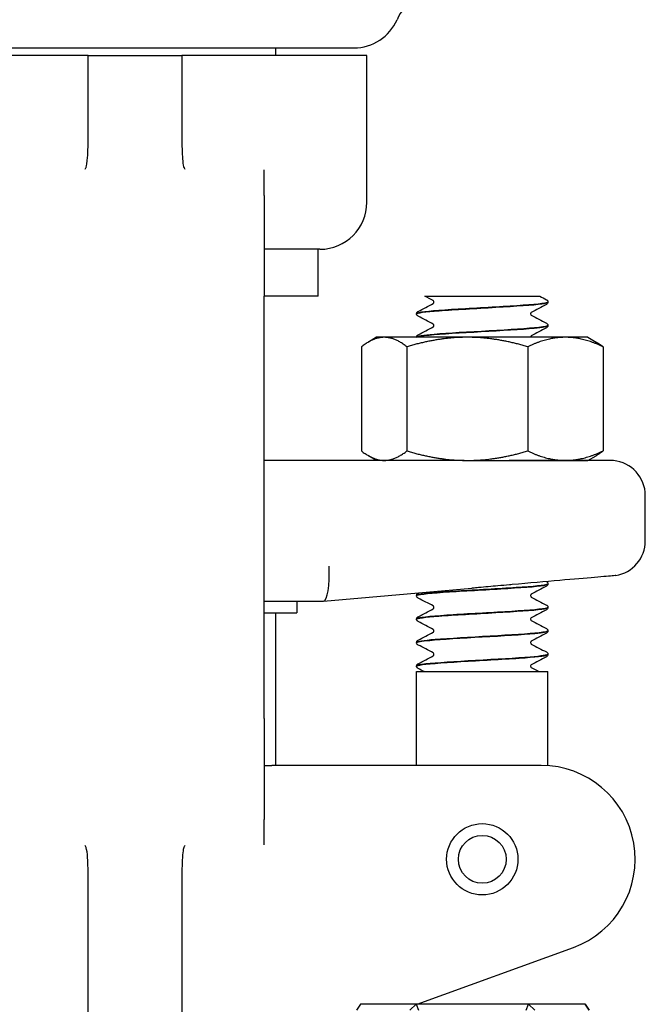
# Model space of a CAD drawing. Header units: inches. Extents: x 24 to 1128, y -94 to 748.
# Tile 385 of 546: x 709.29 to 710.95, y 261.05 to 263.67. Entities that reach past the tile are written whole.
import ezdxf

# ---------------------------------------------------------------- set-up
doc = ezdxf.new("R2010")
doc.units = ezdxf.units.IN
doc.header["$LTSCALE"] = 32
doc.header["$MEASUREMENT"] = 0
doc.layers.add('Visible (ANSI)', color=7, linetype='Continuous', lineweight=30)

msp = doc.modelspace()

# ---------------------------------------------------------------- linework, layer by layer
at = {"layer": 'Visible (ANSI)'}
for p, q in [((709.01201, 263.59937), (710.1787, 263.59937)), ((709.97033, 263.57937), (709.97033, 263.59937)), ((709.46418, 263.57937), (708.97783, 263.57937)), ((709.47033, 263.57937), (709.46418, 263.57937)), ((709.47033, 263.44542), (709.47033, 263.57937)), ((709.47033, 263.57937), (709.72033, 263.57937)), ((709.72648, 263.57937), (709.72033, 263.57937)), ((709.72033, 263.57937), (709.72033, 263.44542)), ((710.21283, 263.57937), (709.72648, 263.57937)), ((710.21283, 263.18787), (710.21283, 263.57937)), ((709.47033, 263.35293), (709.47033, 263.44542)), ((709.72033, 263.44542), (709.72033, 263.35293)), ((709.93908, 263.20647), (709.93908, 263.27455)), ((709.93908, 263.20647), (709.93908, 262.93787)), ((710.08783, 263.06287), (709.93908, 263.06287)), ((710.08283, 262.93787), (710.08283, 263.06287)), ((709.93908, 261.81287), (709.93908, 262.93787)), ((710.08283, 262.93787), (709.93908, 262.93787)), ((710.36722, 262.93787), (710.45479, 262.93787)), ((710.45479, 262.93787), (710.52068, 262.93787)), ((710.52068, 262.93787), (710.58649, 262.93787)), ((710.58649, 262.93787), (710.67333, 262.93787)), ((710.69533, 262.9219), (710.69533, 262.92252)), ((710.34533, 262.89062), (710.34533, 262.89124)), ((710.69533, 262.85933), (710.69533, 262.85995)), ((710.23883, 262.82837), (710.21701, 262.81578)), ((710.25908, 262.82837), (710.23883, 262.82837)), ((710.4805, 262.82837), (710.25908, 262.82837)), ((710.34533, 262.82837), (710.34533, 262.82867)), ((710.74175, 262.82837), (710.4805, 262.82837)), ((710.80183, 262.82837), (710.74175, 262.82837)), ((710.80183, 262.82837), (710.82365, 262.81578)), ((710.19855, 262.80323), (710.19855, 262.52552)), ((710.31961, 262.80323), (710.31961, 262.52552)), ((710.64139, 262.80323), (710.64139, 262.52552)), ((710.84211, 262.80323), (710.84211, 262.52552)), ((710.23883, 262.50037), (710.21701, 262.51297)), ((710.80183, 262.50037), (710.82365, 262.51297)), ((710.47247, 262.50037), (709.93908, 262.50037)), ((710.47247, 262.50037), (710.4805, 262.50037)), ((710.4805, 262.50037), (710.74175, 262.50037)), ((710.86942, 262.49998), (710.59232, 262.49998)), ((710.74175, 262.50037), (710.80183, 262.50037)), ((710.95458, 262.28628), (710.95458, 262.40662)), ((710.69533, 262.17115), (710.69533, 262.17177)), ((710.0975, 262.12539), (710.49292, 262.15998)), ((709.93908, 262.12537), (710.09732, 262.12537)), ((710.02658, 262.12537), (710.02658, 262.09412)), ((710.0975, 262.12539), (710.09732, 262.12537)), ((710.34533, 262.13987), (710.34533, 262.14049)), ((709.93908, 262.09412), (710.02658, 262.09412)), ((709.97033, 261.68787), (709.97033, 262.09412)), ((710.69533, 262.10858), (710.69533, 262.1092)), ((710.34533, 262.0773), (710.34533, 262.07792)), ((710.69533, 262.04602), (710.69533, 262.04664)), ((710.34533, 262.01474), (710.34533, 262.01536)), ((710.69533, 261.98346), (710.69533, 261.98408)), ((710.34533, 261.95218), (710.34533, 261.9528)), ((710.34533, 261.93787), (710.69533, 261.93787)), ((710.34533, 261.68787), (710.34533, 261.93787)), ((710.69533, 261.68724), (710.69533, 261.93787)), ((709.93908, 261.81287), (709.93908, 261.54428)), ((709.93908, 261.68787), (709.95942, 261.68787)), ((710.14424, 261.68787), (709.95942, 261.68787)), ((710.67751, 261.68787), (710.14424, 261.68787)), ((709.93908, 261.47619), (709.93908, 261.54428)), ((709.47033, 261.30533), (709.47033, 261.39782)), ((709.72033, 261.39782), (709.72033, 261.30533)), ((709.47033, 260.87811), (709.47033, 261.30533)), ((709.72033, 261.30533), (709.72033, 260.87811)), ((710.34725, 261.05162), (710.76301, 261.20295)), ((710.19583, 261.05162), (710.18553, 261.036)), ((710.34426, 261.05162), (710.19583, 261.05162)), ((710.32741, 261.036), (710.34426, 261.05162)), ((710.34426, 261.05162), (710.35078, 261.036)), ((710.64375, 261.05162), (710.34426, 261.05162)), ((710.63707, 261.036), (710.64375, 261.05162)), ((710.64375, 261.05162), (710.66058, 261.036)), ((710.79483, 261.05162), (710.64375, 261.05162)), ((710.80499, 261.036), (710.79483, 261.05162)), ((710.79483, 261.05162), (710.80512, 261.036))]:
    msp.add_line(p, q, dxfattribs=at)
for radius in [0.095, 0.06375]:
    msp.add_circle((710.52033, 261.43787), radius, dxfattribs=at)
for centre, radius, start, end in [((710.40783, 263.62437), 0.125, 90, 156.42182), ((710.1787, 263.72437), 0.125, 270, 336.42182), ((710.08783, 263.18787), 0.125, 270, 0), ((710.86083, 262.40662), 0.09375, 0, 84.74141), ((710.86083, 262.28628), 0.09375, 279.08773, 0), ((710.67751, 261.43787), 0.25, 290, 90)]:
    msp.add_arc(centre, radius, start, end, dxfattribs=at)
msp.add_ellipse((710.09323, 262.21912), major_axis=(0.00409, -0.09375), ratio=0.2058405, start_param=0.0089869, end_param=1.5618094, dxfattribs=at)
for points, knots in [([(709.46453, 263.27989), (709.46476, 263.28034), (709.46495, 263.28079), (709.46668, 263.28522), (709.46809, 263.2935), (709.46997, 263.32061), (709.47033, 263.33596), (709.47033, 263.35293)], [0.01028684, 0.01028684, 0.01028684, 0.01028684, 0.01590204, 0.01590204, 0.08584187, 0.08584187, 0.15193376, 0.15193376, 0.15193376, 0.15193376]), ([(709.72033, 263.35293), (709.72033, 263.34212), (709.72049, 263.33194), (709.72116, 263.31341), (709.72166, 263.30506), (709.72336, 263.28905), (709.72452, 263.28353), (709.72589, 263.28037), (709.726, 263.28014), (709.72613, 263.27989)], [0, 0, 0, 0, 0.09469213, 0.09469213, 0.18700728, 0.18700728, 0.29404594, 0.29404594, 0.30156032, 0.30156032, 0.30156032, 0.30156032]), ([(709.46252, 263.27624), (709.46254, 263.27628), (709.46257, 263.27633), (709.46326, 263.27752), (709.4639, 263.27869), (709.46453, 263.27989)], [-0.566346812, -0.566346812, -0.566346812, -0.566346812, -0.565454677, -0.565454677, -0.542430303, -0.542430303, -0.542430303, -0.542430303]), ([(709.72613, 263.27989), (709.72675, 263.27869), (709.7274, 263.27752), (709.72809, 263.27633), (709.72812, 263.27628), (709.72814, 263.27624)], [-0.020804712, -0.020804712, -0.020804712, -0.020804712, 0, 0, 0.000806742, 0.000806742, 0.000806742, 0.000806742]), ([(710.69506, 262.92254), (710.69519, 262.92148), (710.69241, 262.92042), (710.68656, 262.91935), (710.66962, 262.91627), (710.62735, 262.91318), (710.57593, 262.9101), (710.52452, 262.90701), (710.46519, 262.90393), (710.42064, 262.90084), (710.37609, 262.89776), (710.34736, 262.89467), (710.34544, 262.89159), (710.34537, 262.89147), (710.34533, 262.89135), (710.34534, 262.89124)], [1.5680873, 1.5680873, 1.5680873, 1.5680873, 1.888606, 1.888606, 1.888606, 2.8182842, 2.8182842, 2.8182842, 3.7476993, 3.7476993, 3.7476993, 4.6768539, 4.6768539, 4.6768539, 4.712389, 4.712389, 4.712389, 4.712389]), ([(710.34535, 262.89059), (710.34539, 262.89344), (710.36781, 262.89629), (710.40565, 262.89914), (710.44625, 262.9022), (710.50366, 262.90526), (710.55626, 262.90831), (710.60927, 262.9114), (710.65616, 262.91448), (710.67901, 262.91756), (710.68972, 262.91901), (710.69503, 262.92045), (710.69501, 262.9219)], [-10.9982833, -10.9982833, -10.9982833, -10.9982833, -10.1393382, -10.1393382, -10.1393382, -9.2180099, -9.2180099, -9.2180099, -8.289328, -8.289328, -8.289328, -7.8539816, -7.8539816, -7.8539816, -7.8539816]), ([(710.39166, 262.92221), (710.39166, 262.92341), (710.39116, 262.92453), (710.39037, 262.92561), (710.39008, 262.92582), (710.38988, 262.92598), (710.38984, 262.92599), (710.38984, 262.92599)], [0, 0, 0, 0, 0.02017106, 0.02017106, 0.036592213, 0.036592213, 0.045399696, 0.045399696, 0.045399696, 0.045399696]), ([(710.38987, 262.91843), (710.38993, 262.91847), (710.3901, 262.91858), (710.39061, 262.91912), (710.39092, 262.9195), (710.39146, 262.92064), (710.39166, 262.92142), (710.39166, 262.92221)], [0.008751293, 0.008751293, 0.008751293, 0.008751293, 0.024017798, 0.024017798, 0.03673453, 0.03673453, 0.049915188, 0.049915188, 0.049915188, 0.049915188]), ([(710.69112, 262.92855), (710.69183, 262.92818), (710.6926, 262.92772), (710.69384, 262.92644), (710.69428, 262.92587), (710.69501, 262.92442), (710.69528, 262.9235), (710.69533, 262.92254)], [0, 0, 0, 0, 0.024898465, 0.024898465, 0.037820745, 0.037820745, 0.051208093, 0.051208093, 0.051208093, 0.051208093]), ([(710.69533, 262.92187), (710.69527, 262.92059), (710.69479, 262.91939), (710.69369, 262.91773), (710.69309, 262.91719), (710.69205, 262.91639), (710.69158, 262.9161), (710.69112, 262.91586)], [0, 0, 0, 0, 0.017960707, 0.017960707, 0.035135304, 0.035135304, 0.051182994, 0.051182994, 0.051182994, 0.051182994]), ([(710.34533, 262.89126), (710.34539, 262.89254), (710.34587, 262.89374), (710.34697, 262.8954), (710.34756, 262.89594), (710.3486, 262.89675), (710.34908, 262.89703), (710.34954, 262.89727)], [0, 0, 0, 0, 0.017960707, 0.017960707, 0.035135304, 0.035135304, 0.051182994, 0.051182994, 0.051182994, 0.051182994]), ([(710.34954, 262.88458), (710.34882, 262.88496), (710.34806, 262.88541), (710.34682, 262.8867), (710.34638, 262.88726), (710.34565, 262.88872), (710.34537, 262.88964), (710.34533, 262.89059)], [0, 0, 0, 0, 0.024898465, 0.024898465, 0.037820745, 0.037820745, 0.051208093, 0.051208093, 0.051208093, 0.051208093]), ([(710.65079, 262.8947), (710.65073, 262.89466), (710.65055, 262.89455), (710.65004, 262.89401), (710.64973, 262.89363), (710.6492, 262.89249), (710.64899, 262.89171), (710.64899, 262.89093)], [0.008751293, 0.008751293, 0.008751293, 0.008751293, 0.024017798, 0.024017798, 0.03673453, 0.03673453, 0.049915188, 0.049915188, 0.049915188, 0.049915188]), ([(710.64899, 262.89093), (710.64899, 262.88972), (710.6495, 262.8886), (710.65029, 262.88752), (710.65057, 262.88731), (710.65078, 262.88716), (710.65081, 262.88714), (710.65081, 262.88714)], [0, 0, 0, 0, 0.02017106, 0.02017106, 0.036592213, 0.036592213, 0.045399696, 0.045399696, 0.045399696, 0.045399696]), ([(710.69501, 262.85998), (710.69502, 262.85819), (710.6868, 262.8564), (710.6707, 262.85461), (710.64302, 262.85153), (710.59266, 262.84845), (710.53884, 262.84537), (710.48503, 262.84229), (710.42903, 262.83921), (710.39218, 262.83613), (710.36242, 262.83365), (710.34572, 262.83116), (710.34545, 262.82867)], [7.8512726, 7.8512726, 7.8512726, 7.8512726, 8.3909221, 8.3909221, 8.3909221, 9.318815, 9.318815, 9.318815, 10.2464637, 10.2464637, 10.2464637, 10.9955743, 10.9955743, 10.9955743, 10.9955743]), ([(710.3457, 262.82837), (710.34697, 262.83036), (710.35837, 262.83234), (710.37888, 262.83432), (710.41068, 262.83739), (710.46362, 262.84047), (710.51761, 262.84354), (710.57151, 262.84661), (710.62518, 262.84967), (710.65833, 262.85274), (710.68209, 262.85494), (710.6949, 262.85714), (710.69512, 262.85933)], [-17.2464099, -17.2464099, -17.2464099, -17.2464099, -16.649142, -16.649142, -16.649142, -15.7234774, -15.7234774, -15.7234774, -14.7994931, -14.7994931, -14.7994931, -14.1371669, -14.1371669, -14.1371669, -14.1371669]), ([(710.39166, 262.85964), (710.39166, 262.86085), (710.39116, 262.86197), (710.39037, 262.86305), (710.39008, 262.86326), (710.38988, 262.86341), (710.38984, 262.86343), (710.38984, 262.86343)], [0, 0, 0, 0, 0.02017106, 0.02017106, 0.036592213, 0.036592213, 0.045399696, 0.045399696, 0.045399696, 0.045399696]), ([(710.38987, 262.85587), (710.38993, 262.85591), (710.3901, 262.85602), (710.39061, 262.85656), (710.39092, 262.85694), (710.39146, 262.85808), (710.39166, 262.85886), (710.39166, 262.85964)], [0.008751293, 0.008751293, 0.008751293, 0.008751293, 0.024017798, 0.024017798, 0.03673453, 0.03673453, 0.049915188, 0.049915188, 0.049915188, 0.049915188]), ([(710.69112, 262.86599), (710.69183, 262.86561), (710.6926, 262.86516), (710.69384, 262.86387), (710.69428, 262.86331), (710.69501, 262.86185), (710.69528, 262.86093), (710.69533, 262.85998)], [0, 0, 0, 0, 0.024898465, 0.024898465, 0.037820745, 0.037820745, 0.051208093, 0.051208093, 0.051208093, 0.051208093]), ([(710.69533, 262.85931), (710.69527, 262.85803), (710.69479, 262.85683), (710.69369, 262.85517), (710.69309, 262.85463), (710.69205, 262.85382), (710.69158, 262.85354), (710.69112, 262.8533)], [0, 0, 0, 0, 0.017960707, 0.017960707, 0.035135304, 0.035135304, 0.051182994, 0.051182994, 0.051182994, 0.051182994]), ([(710.34533, 262.8287), (710.34539, 262.82998), (710.34587, 262.83118), (710.34697, 262.83284), (710.34756, 262.83338), (710.3486, 262.83418), (710.34908, 262.83447), (710.34954, 262.83471)], [0, 0, 0, 0, 0.017960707, 0.017960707, 0.035135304, 0.035135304, 0.051182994, 0.051182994, 0.051182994, 0.051182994]), ([(710.65079, 262.83214), (710.65073, 262.8321), (710.65055, 262.83199), (710.65004, 262.83145), (710.64973, 262.83107), (710.6492, 262.82993), (710.649, 262.82916), (710.64899, 262.82837)], [0.008751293, 0.008751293, 0.008751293, 0.008751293, 0.024017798, 0.024017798, 0.03673453, 0.03673453, 0.04985052, 0.04985052, 0.04985052, 0.04985052]), ([(710.47247, 262.50037), (710.47279, 262.50037), (710.47311, 262.50037), (710.51324, 262.50037), (710.55294, 262.49998), (710.59232, 262.49998)], [-0.00244603, -0.00244603, -0.00244603, -0.00244603, 0, 0, 0.30409051, 0.30409051, 0.30409051, 0.30409051]), ([(710.3454, 262.13984), (710.34534, 262.14025), (710.34574, 262.14066), (710.3466, 262.14107), (710.3531, 262.14414), (710.38592, 262.14721), (710.4326, 262.15028), (710.47928, 262.15335), (710.53873, 262.15642), (710.58842, 262.15948), (710.6381, 262.16255), (710.67686, 262.16562), (710.69003, 262.16869), (710.69355, 262.16951), (710.69521, 262.17033), (710.69513, 262.17115)], [-86.396507, -86.396507, -86.396507, -86.396507, -86.2730121, -86.2730121, -86.2730121, -85.3480879, -85.3480879, -85.3480879, -84.4233738, -84.4233738, -84.4233738, -83.4988671, -83.4988671, -83.4988671, -83.2522053, -83.2522053, -83.2522053, -83.2522053]), ([(710.69528, 262.17179), (710.69532, 262.17144), (710.69504, 262.17109), (710.6944, 262.17074), (710.68885, 262.16766), (710.65671, 262.16458), (710.61026, 262.1615), (710.56385, 262.15842), (710.50426, 262.15535), (710.45418, 262.15227), (710.40415, 262.14919), (710.36479, 262.14612), (710.35107, 262.14304), (710.34726, 262.14219), (710.34545, 262.14134), (710.34554, 262.14049)], [76.966311, 76.966311, 76.966311, 76.966311, 77.0718173, 77.0718173, 77.0718173, 78.0001054, 78.0001054, 78.0001054, 78.927415, 78.927415, 78.927415, 79.8537889, 79.8537889, 79.8537889, 80.1106127, 80.1106127, 80.1106127, 80.1106127]), ([(710.87564, 262.19371), (710.87564, 262.19371), (710.87358, 262.19353), (710.86105, 262.19244), (710.84411, 262.19096), (710.79512, 262.18668), (710.76353, 262.18393), (710.68853, 262.17737), (710.64552, 262.17361), (710.60015, 262.16964)], [1.2086674, 1.2086674, 1.2086674, 1.2086674, 1.3758839, 1.3758839, 1.7193458, 1.7193458, 2.0628667, 2.0628667, 2.4173808, 2.4173808, 2.4173808, 2.4173808]), ([(710.69533, 262.17112), (710.69527, 262.16984), (710.69479, 262.16864), (710.69369, 262.16698), (710.69309, 262.16644), (710.69205, 262.16564), (710.69158, 262.16535), (710.69112, 262.16511)], [0, 0, 0, 0, 0.017960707, 0.017960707, 0.035135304, 0.035135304, 0.051182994, 0.051182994, 0.051182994, 0.051182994]), ([(710.69144, 262.17763), (710.69206, 262.17728), (710.69272, 262.17685), (710.69384, 262.17569), (710.69428, 262.17512), (710.69501, 262.17367), (710.69528, 262.17275), (710.69533, 262.17179)], [0.003701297, 0.003701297, 0.003701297, 0.003701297, 0.024898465, 0.024898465, 0.037820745, 0.037820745, 0.051208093, 0.051208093, 0.051208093, 0.051208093]), ([(710.34533, 262.14051), (710.34539, 262.14179), (710.34587, 262.14299), (710.34697, 262.14465), (710.34756, 262.14519), (710.3486, 262.146), (710.34908, 262.14628), (710.34954, 262.14652)], [0, 0, 0, 0, 0.017960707, 0.017960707, 0.035135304, 0.035135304, 0.051182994, 0.051182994, 0.051182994, 0.051182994]), ([(710.60015, 262.16964), (710.59776, 262.16943), (710.59537, 262.16922), (710.58268, 262.1681), (710.57237, 262.16717), (710.5449, 262.16468), (710.52773, 262.1631), (710.50527, 262.16108), (710.50004, 262.16061), (710.49418, 262.16009), (710.49355, 262.16004), (710.49292, 262.15998)], [0.05166308, 0.05166308, 0.05166308, 0.05166308, 0.07036558, 0.07036558, 0.15060424, 0.15060424, 0.28322209, 0.28322209, 0.32342002, 0.32342002, 0.3282584, 0.3282584, 0.3282584, 0.3282584]), ([(710.65079, 262.14395), (710.65073, 262.14391), (710.65055, 262.1438), (710.65004, 262.14326), (710.64973, 262.14288), (710.6492, 262.14174), (710.64899, 262.14096), (710.64899, 262.14018)], [0.008751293, 0.008751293, 0.008751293, 0.008751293, 0.024017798, 0.024017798, 0.03673453, 0.03673453, 0.049915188, 0.049915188, 0.049915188, 0.049915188]), ([(710.34954, 262.13383), (710.34882, 262.13421), (710.34806, 262.13466), (710.34682, 262.13595), (710.34638, 262.13651), (710.34565, 262.13797), (710.34537, 262.13889), (710.34533, 262.13984)], [0, 0, 0, 0, 0.024898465, 0.024898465, 0.037820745, 0.037820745, 0.051208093, 0.051208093, 0.051208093, 0.051208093]), ([(710.64899, 262.14018), (710.64899, 262.13897), (710.6495, 262.13785), (710.65029, 262.13677), (710.65057, 262.13656), (710.65078, 262.13641), (710.65081, 262.13639), (710.65081, 262.13639)], [0, 0, 0, 0, 0.02017106, 0.02017106, 0.036592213, 0.036592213, 0.045399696, 0.045399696, 0.045399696, 0.045399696]), ([(710.69508, 262.10923), (710.69521, 262.10823), (710.69276, 262.10723), (710.68759, 262.10623), (710.67176, 262.10317), (710.63086, 262.10011), (710.58032, 262.09705), (710.52982, 262.09399), (710.47085, 262.09093), (710.42564, 262.08787), (710.37945, 262.08475), (710.34878, 262.08162), (710.34562, 262.0785), (710.34543, 262.07831), (710.34534, 262.07811), (710.34535, 262.07792)], [83.2494963, 83.2494963, 83.2494963, 83.2494963, 83.5507651, 83.5507651, 83.5507651, 84.4730857, 84.4730857, 84.4730857, 85.3947182, 85.3947182, 85.3947182, 86.3362347, 86.3362347, 86.3362347, 86.393798, 86.393798, 86.393798, 86.393798]), ([(710.34536, 262.07728), (710.34541, 262.08011), (710.36745, 262.08294), (710.40481, 262.08576), (710.4454, 262.08884), (710.50311, 262.09191), (710.55601, 262.09499), (710.60889, 262.09806), (710.65572, 262.10113), (710.6787, 262.10421), (710.68961, 262.10567), (710.69502, 262.10713), (710.695, 262.10858)], [-92.6796923, -92.6796923, -92.6796923, -92.6796923, -91.8271132, -91.8271132, -91.8271132, -90.9008742, -90.9008742, -90.9008742, -89.9748609, -89.9748609, -89.9748609, -89.5353906, -89.5353906, -89.5353906, -89.5353906]), ([(710.39166, 262.10889), (710.39166, 262.1101), (710.39116, 262.11122), (710.39037, 262.1123), (710.39008, 262.11251), (710.38988, 262.11266), (710.38984, 262.11268), (710.38984, 262.11268)], [0, 0, 0, 0, 0.02017106, 0.02017106, 0.036592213, 0.036592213, 0.045399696, 0.045399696, 0.045399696, 0.045399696]), ([(710.38987, 262.10512), (710.38993, 262.10516), (710.3901, 262.10527), (710.39061, 262.10581), (710.39092, 262.10619), (710.39146, 262.10733), (710.39166, 262.10811), (710.39166, 262.10889)], [0.008751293, 0.008751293, 0.008751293, 0.008751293, 0.024017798, 0.024017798, 0.03673453, 0.03673453, 0.049915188, 0.049915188, 0.049915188, 0.049915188]), ([(710.69112, 262.11524), (710.69183, 262.11486), (710.6926, 262.11441), (710.69384, 262.11312), (710.69428, 262.11256), (710.69501, 262.1111), (710.69528, 262.11018), (710.69533, 262.10923)], [0, 0, 0, 0, 0.024898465, 0.024898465, 0.037820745, 0.037820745, 0.051208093, 0.051208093, 0.051208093, 0.051208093]), ([(710.69533, 262.10856), (710.69527, 262.10728), (710.69479, 262.10608), (710.69369, 262.10442), (710.69309, 262.10388), (710.69205, 262.10307), (710.69158, 262.10279), (710.69112, 262.10255)], [0, 0, 0, 0, 0.017960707, 0.017960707, 0.035135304, 0.035135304, 0.051182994, 0.051182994, 0.051182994, 0.051182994]), ([(710.34533, 262.07795), (710.34539, 262.07923), (710.34587, 262.08043), (710.34697, 262.08209), (710.34756, 262.08263), (710.3486, 262.08343), (710.34908, 262.08372), (710.34954, 262.08396)], [0, 0, 0, 0, 0.017960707, 0.017960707, 0.035135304, 0.035135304, 0.051182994, 0.051182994, 0.051182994, 0.051182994]), ([(710.34954, 262.07127), (710.34882, 262.07164), (710.34806, 262.0721), (710.34682, 262.07338), (710.34638, 262.07395), (710.34565, 262.0754), (710.34537, 262.07632), (710.34533, 262.07728)], [0, 0, 0, 0, 0.024898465, 0.024898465, 0.037820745, 0.037820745, 0.051208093, 0.051208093, 0.051208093, 0.051208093]), ([(710.65079, 262.08139), (710.65073, 262.08135), (710.65055, 262.08124), (710.65004, 262.0807), (710.64973, 262.08032), (710.6492, 262.07918), (710.64899, 262.0784), (710.64899, 262.07761)], [0.008751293, 0.008751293, 0.008751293, 0.008751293, 0.024017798, 0.024017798, 0.03673453, 0.03673453, 0.049915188, 0.049915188, 0.049915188, 0.049915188]), ([(710.64899, 262.07761), (710.64899, 262.07641), (710.6495, 262.07529), (710.65029, 262.07421), (710.65057, 262.07399), (710.65078, 262.07384), (710.65081, 262.07383), (710.65081, 262.07383)], [0, 0, 0, 0, 0.02017106, 0.02017106, 0.036592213, 0.036592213, 0.045399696, 0.045399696, 0.045399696, 0.045399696]), ([(710.69501, 262.04667), (710.69502, 262.04492), (710.68723, 262.04317), (710.67187, 262.04143), (710.64487, 262.03836), (710.59512, 262.03528), (710.54152, 262.03221), (710.48802, 262.02914), (710.43193, 262.02608), (710.39448, 262.02301), (710.36334, 262.02046), (710.34568, 262.01791), (710.34543, 262.01536)], [89.5326816, 89.5326816, 89.5326816, 89.5326816, 90.0591077, 90.0591077, 90.0591077, 90.9847722, 90.9847722, 90.9847722, 91.9087566, 91.9087566, 91.9087566, 92.6769833, 92.6769833, 92.6769833, 92.6769833]), ([(710.34557, 262.01471), (710.34567, 262.01686), (710.35768, 262.019), (710.38026, 262.02114), (710.41271, 262.02422), (710.46619, 262.0273), (710.52032, 262.03038), (710.57443, 262.03346), (710.6279, 262.03654), (710.66036, 262.03962), (710.68286, 262.04175), (710.69489, 262.04389), (710.69509, 262.04602)], [-98.9628776, -98.9628776, -98.9628776, -98.9628776, -98.3173276, -98.3173276, -98.3173276, -97.3894346, -97.3894346, -97.3894346, -96.461786, -96.461786, -96.461786, -95.8185759, -95.8185759, -95.8185759, -95.8185759]), ([(710.39166, 262.04633), (710.39166, 262.04754), (710.39116, 262.04866), (710.39037, 262.04974), (710.39008, 262.04995), (710.38988, 262.0501), (710.38984, 262.05012), (710.38984, 262.05012)], [0, 0, 0, 0, 0.02017106, 0.02017106, 0.036592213, 0.036592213, 0.045399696, 0.045399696, 0.045399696, 0.045399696]), ([(710.38987, 262.04256), (710.38993, 262.04259), (710.3901, 262.04271), (710.39061, 262.04324), (710.39092, 262.04363), (710.39146, 262.04476), (710.39166, 262.04554), (710.39166, 262.04633)], [0.008751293, 0.008751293, 0.008751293, 0.008751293, 0.024017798, 0.024017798, 0.03673453, 0.03673453, 0.049915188, 0.049915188, 0.049915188, 0.049915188]), ([(710.69112, 262.05268), (710.69183, 262.0523), (710.6926, 262.05185), (710.69384, 262.05056), (710.69428, 262.05), (710.69501, 262.04854), (710.69528, 262.04762), (710.69533, 262.04667)], [0, 0, 0, 0, 0.024898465, 0.024898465, 0.037820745, 0.037820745, 0.051208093, 0.051208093, 0.051208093, 0.051208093]), ([(710.69533, 262.04599), (710.69527, 262.04472), (710.69479, 262.04352), (710.69369, 262.04186), (710.69309, 262.04131), (710.69205, 262.04051), (710.69158, 262.04023), (710.69112, 262.03999)], [0, 0, 0, 0, 0.017960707, 0.017960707, 0.035135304, 0.035135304, 0.051182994, 0.051182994, 0.051182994, 0.051182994]), ([(710.34533, 262.01539), (710.34539, 262.01666), (710.34587, 262.01786), (710.34697, 262.01952), (710.34756, 262.02007), (710.3486, 262.02087), (710.34908, 262.02115), (710.34954, 262.02139)], [0, 0, 0, 0, 0.017960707, 0.017960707, 0.035135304, 0.035135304, 0.051182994, 0.051182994, 0.051182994, 0.051182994]), ([(710.34954, 262.00871), (710.34882, 262.00908), (710.34806, 262.00953), (710.34682, 262.01082), (710.34638, 262.01138), (710.34565, 262.01284), (710.34537, 262.01376), (710.34533, 262.01471)], [0, 0, 0, 0, 0.024898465, 0.024898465, 0.037820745, 0.037820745, 0.051208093, 0.051208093, 0.051208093, 0.051208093]), ([(710.65079, 262.01882), (710.65073, 262.01879), (710.65055, 262.01867), (710.65004, 262.01814), (710.64973, 262.01775), (710.6492, 262.01662), (710.64899, 262.01584), (710.64899, 262.01505)], [0.008751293, 0.008751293, 0.008751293, 0.008751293, 0.024017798, 0.024017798, 0.03673453, 0.03673453, 0.049915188, 0.049915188, 0.049915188, 0.049915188]), ([(710.64899, 262.01505), (710.64899, 262.01384), (710.6495, 262.01272), (710.65029, 262.01165), (710.65057, 262.01143), (710.65078, 262.01128), (710.65081, 262.01126), (710.65081, 262.01126)], [0, 0, 0, 0, 0.02017106, 0.02017106, 0.036592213, 0.036592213, 0.045399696, 0.045399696, 0.045399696, 0.045399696]), ([(710.39166, 261.98377), (710.39166, 261.98498), (710.39116, 261.9861), (710.39037, 261.98717), (710.39008, 261.98739), (710.38988, 261.98754), (710.38984, 261.98756), (710.38984, 261.98756)], [0, 0, 0, 0, 0.02017106, 0.02017106, 0.036592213, 0.036592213, 0.045399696, 0.045399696, 0.045399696, 0.045399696]), ([(710.69112, 261.99011), (710.69183, 261.98974), (710.6926, 261.98929), (710.69384, 261.988), (710.69428, 261.98744), (710.69501, 261.98598), (710.69528, 261.98506), (710.69533, 261.98411)], [0, 0, 0, 0, 0.024898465, 0.024898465, 0.037820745, 0.037820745, 0.051208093, 0.051208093, 0.051208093, 0.051208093]), ([(710.34566, 261.95215), (710.34556, 261.95357), (710.35058, 261.95498), (710.3608, 261.9564), (710.3831, 261.95948), (710.42963, 261.96257), (710.48258, 261.96565), (710.53552, 261.96874), (710.59362, 261.97182), (710.63467, 261.97491), (710.67259, 261.97776), (710.69512, 261.98061), (710.6953, 261.98346)], [-105.2460629, -105.2460629, -105.2460629, -105.2460629, -104.8196437, -104.8196437, -104.8196437, -103.8899654, -103.8899654, -103.8899654, -102.9605503, -102.9605503, -102.9605503, -102.1017612, -102.1017612, -102.1017612, -102.1017612]), ([(710.69521, 261.98411), (710.69507, 261.98161), (710.67829, 261.97911), (710.64833, 261.97661), (710.61169, 261.97355), (710.55618, 261.97049), (710.50271, 261.96743), (710.44881, 261.96435), (710.39825, 261.96127), (710.37034, 261.95819), (710.35408, 261.95639), (710.34572, 261.95459), (710.34563, 261.9528)], [95.8158669, 95.8158669, 95.8158669, 95.8158669, 96.5689115, 96.5689115, 96.5689115, 97.4902398, 97.4902398, 97.4902398, 98.4189217, 98.4189217, 98.4189217, 98.9601686, 98.9601686, 98.9601686, 98.9601686]), ([(710.38987, 261.98), (710.38993, 261.98003), (710.3901, 261.98015), (710.39061, 261.98068), (710.39092, 261.98106), (710.39146, 261.9822), (710.39166, 261.98298), (710.39166, 261.98377)], [0.008751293, 0.008751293, 0.008751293, 0.008751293, 0.024017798, 0.024017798, 0.03673453, 0.03673453, 0.049915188, 0.049915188, 0.049915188, 0.049915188]), ([(710.69533, 261.98343), (710.69527, 261.98216), (710.69479, 261.98096), (710.69369, 261.9793), (710.69309, 261.97875), (710.69205, 261.97795), (710.69158, 261.97767), (710.69112, 261.97743)], [0, 0, 0, 0, 0.017960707, 0.017960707, 0.035135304, 0.035135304, 0.051182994, 0.051182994, 0.051182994, 0.051182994]), ([(710.34533, 261.95283), (710.34539, 261.9541), (710.34587, 261.9553), (710.34697, 261.95696), (710.34756, 261.95751), (710.3486, 261.95831), (710.34908, 261.95859), (710.34954, 261.95883)], [0, 0, 0, 0, 0.017960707, 0.017960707, 0.035135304, 0.035135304, 0.051182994, 0.051182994, 0.051182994, 0.051182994]), ([(710.34954, 261.94614), (710.34882, 261.94652), (710.34806, 261.94697), (710.34682, 261.94826), (710.34638, 261.94882), (710.34565, 261.95028), (710.34537, 261.9512), (710.34533, 261.95215)], [0, 0, 0, 0, 0.024898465, 0.024898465, 0.037820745, 0.037820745, 0.051208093, 0.051208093, 0.051208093, 0.051208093]), ([(710.65079, 261.95626), (710.65073, 261.95623), (710.65055, 261.95611), (710.65004, 261.95558), (710.64973, 261.95519), (710.6492, 261.95405), (710.64899, 261.95328), (710.64899, 261.95249)], [0.008751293, 0.008751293, 0.008751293, 0.008751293, 0.024017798, 0.024017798, 0.03673453, 0.03673453, 0.049915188, 0.049915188, 0.049915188, 0.049915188]), ([(710.64899, 261.95249), (710.64899, 261.95128), (710.6495, 261.95016), (710.65029, 261.94908), (710.65057, 261.94887), (710.65078, 261.94872), (710.65081, 261.9487), (710.65081, 261.9487)], [0, 0, 0, 0, 0.02017106, 0.02017106, 0.036592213, 0.036592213, 0.045399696, 0.045399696, 0.045399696, 0.045399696]), ([(709.46453, 261.47086), (709.4639, 261.47205), (709.46326, 261.47323), (709.46257, 261.47442), (709.46254, 261.47447), (709.46252, 261.47451)], [-0.020840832, -0.020840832, -0.020840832, -0.020840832, 0, 0, 0.000807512, 0.000807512, 0.000807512, 0.000807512]), ([(709.47033, 261.39782), (709.47033, 261.41386), (709.47, 261.42846), (709.46832, 261.45507), (709.46701, 261.46365), (709.46522, 261.4693), (709.46488, 261.47017), (709.46453, 261.47086)], [0, 0, 0, 0, 0.14044728, 0.14044728, 0.29472543, 0.29472543, 0.32889511, 0.32889511, 0.32889511, 0.32889511]), ([(709.72613, 261.47086), (709.72587, 261.47035), (709.72566, 261.46984), (709.72344, 261.46399), (709.72162, 261.45113), (709.72047, 261.41802), (709.72033, 261.40821), (709.72033, 261.39782)], [0.01027275, 0.01027275, 0.01027275, 0.01027275, 0.01655356, 0.01655356, 0.11390533, 0.11390533, 0.15067112, 0.15067112, 0.15067112, 0.15067112]), ([(709.72814, 261.47451), (709.72812, 261.47447), (709.72809, 261.47442), (709.7274, 261.47323), (709.72675, 261.47206), (709.72613, 261.47086)], [-0.369912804, -0.369912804, -0.369912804, -0.369912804, -0.369497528, -0.369497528, -0.358790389, -0.358790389, -0.358790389, -0.358790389])]:
    msp.add_open_spline(points, degree=3, knots=knots, dxfattribs=at)
for points in [[(710.38985, 262.92599), (710.38231, 262.92996), (710.37477, 262.93392), (710.36722, 262.93787)], [(710.67333, 262.93787), (710.67926, 262.93476), (710.68519, 262.93166), (710.69112, 262.92855)], [(710.34954, 262.89727), (710.36299, 262.90431), (710.37643, 262.91137), (710.38987, 262.91843)], [(710.69112, 262.91586), (710.67767, 262.90882), (710.66423, 262.90177), (710.65079, 262.8947)], [(710.38985, 262.86343), (710.37642, 262.87049), (710.36298, 262.87754), (710.34954, 262.88458)], [(710.65081, 262.88714), (710.66424, 262.88008), (710.67768, 262.87303), (710.69112, 262.86599)], [(710.34954, 262.83471), (710.36299, 262.84175), (710.37643, 262.8488), (710.38987, 262.85587)], [(710.69112, 262.8533), (710.67767, 262.84626), (710.66423, 262.8392), (710.65079, 262.83214)], [(710.6725, 262.50037), (710.67275, 262.50024), (710.673, 262.50011), (710.67325, 262.49998)], [(710.34954, 262.14652), (710.35024, 262.14689), (710.35095, 262.14726), (710.35165, 262.14763)], [(710.69112, 262.16511), (710.67767, 262.15807), (710.66423, 262.15102), (710.65079, 262.14395)], [(710.38985, 262.11268), (710.37642, 262.11974), (710.36298, 262.12679), (710.34954, 262.13383)], [(710.65081, 262.13639), (710.66424, 262.12933), (710.67768, 262.12228), (710.69112, 262.11524)], [(710.34954, 262.08396), (710.36299, 262.091), (710.37643, 262.09805), (710.38987, 262.10512)], [(710.69112, 262.10255), (710.67767, 262.09551), (710.66423, 262.08845), (710.65079, 262.08139)], [(710.38985, 262.05012), (710.37642, 262.05718), (710.36298, 262.06423), (710.34954, 262.07127)], [(710.65081, 262.07383), (710.66424, 262.06676), (710.67768, 262.05972), (710.69112, 262.05268)], [(710.34954, 262.02139), (710.36299, 262.02844), (710.37643, 262.03549), (710.38987, 262.04256)], [(710.69112, 262.03999), (710.67767, 262.03294), (710.66423, 262.02589), (710.65079, 262.01882)], [(710.38985, 261.98755), (710.37642, 261.99462), (710.36298, 262.00167), (710.34954, 262.00871)], [(710.65081, 262.01127), (710.66424, 262.0042), (710.67768, 261.99715), (710.69112, 261.99011)], [(710.34954, 261.95883), (710.36299, 261.96588), (710.37643, 261.97293), (710.38987, 261.98)], [(710.69112, 261.97743), (710.67767, 261.97038), (710.66423, 261.96333), (710.65079, 261.95626)], [(710.36532, 261.93787), (710.36006, 261.94063), (710.3548, 261.94339), (710.34954, 261.94614)], [(710.65081, 261.9487), (710.65768, 261.94509), (710.66455, 261.94148), (710.67142, 261.93787)]]:
    msp.add_open_spline(points, degree=3, dxfattribs=at)
for points, weights in [([(710.25908, 262.82837), (710.23099, 262.82837), (710.19855, 262.80323)], [1, 1.0379548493, 1]), ([(710.31961, 262.80323), (710.28717, 262.82837), (710.25908, 262.82837)], [1, 1.0379548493, 1]), ([(710.4805, 262.82837), (710.40583, 262.82837), (710.31961, 262.80323)], [1, 1.0379548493, 1]), ([(710.64139, 262.80323), (710.55517, 262.82837), (710.4805, 262.82837)], [1, 1.0379548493, 1]), ([(710.74175, 262.82837), (710.69517, 262.82837), (710.64139, 262.80323)], [1, 1.0379548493, 1]), ([(710.84211, 262.80323), (710.78833, 262.82837), (710.74175, 262.82837)], [1, 1.0379548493, 1]), ([(710.82365, 262.81578), (710.83256, 262.81063), (710.84211, 262.80323)], [1.01552166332, 1.01087918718, 1]), ([(710.19855, 262.52552), (710.23099, 262.50037), (710.25908, 262.50037)], [1, 1.0379548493, 1]), ([(710.25908, 262.50037), (710.28717, 262.50037), (710.31961, 262.52552)], [1, 1.0379548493, 1]), ([(710.31961, 262.52552), (710.40583, 262.50037), (710.4805, 262.50037)], [1, 1.0379548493, 1]), ([(710.4805, 262.50037), (710.55517, 262.50037), (710.64139, 262.52552)], [1, 1.0379548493, 1]), ([(710.64139, 262.52552), (710.69517, 262.50037), (710.74175, 262.50037)], [1, 1.0379548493, 1]), ([(710.74175, 262.50037), (710.78833, 262.50037), (710.84211, 262.52552)], [1, 1.0379548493, 1]), ([(710.84211, 262.52552), (710.83256, 262.51812), (710.82365, 262.51297)], [1, 1.01087918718, 1.01552166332])]:
    msp.add_rational_spline(points, weights, degree=2, dxfattribs=at)

doc.saveas('drawing.dxf')
